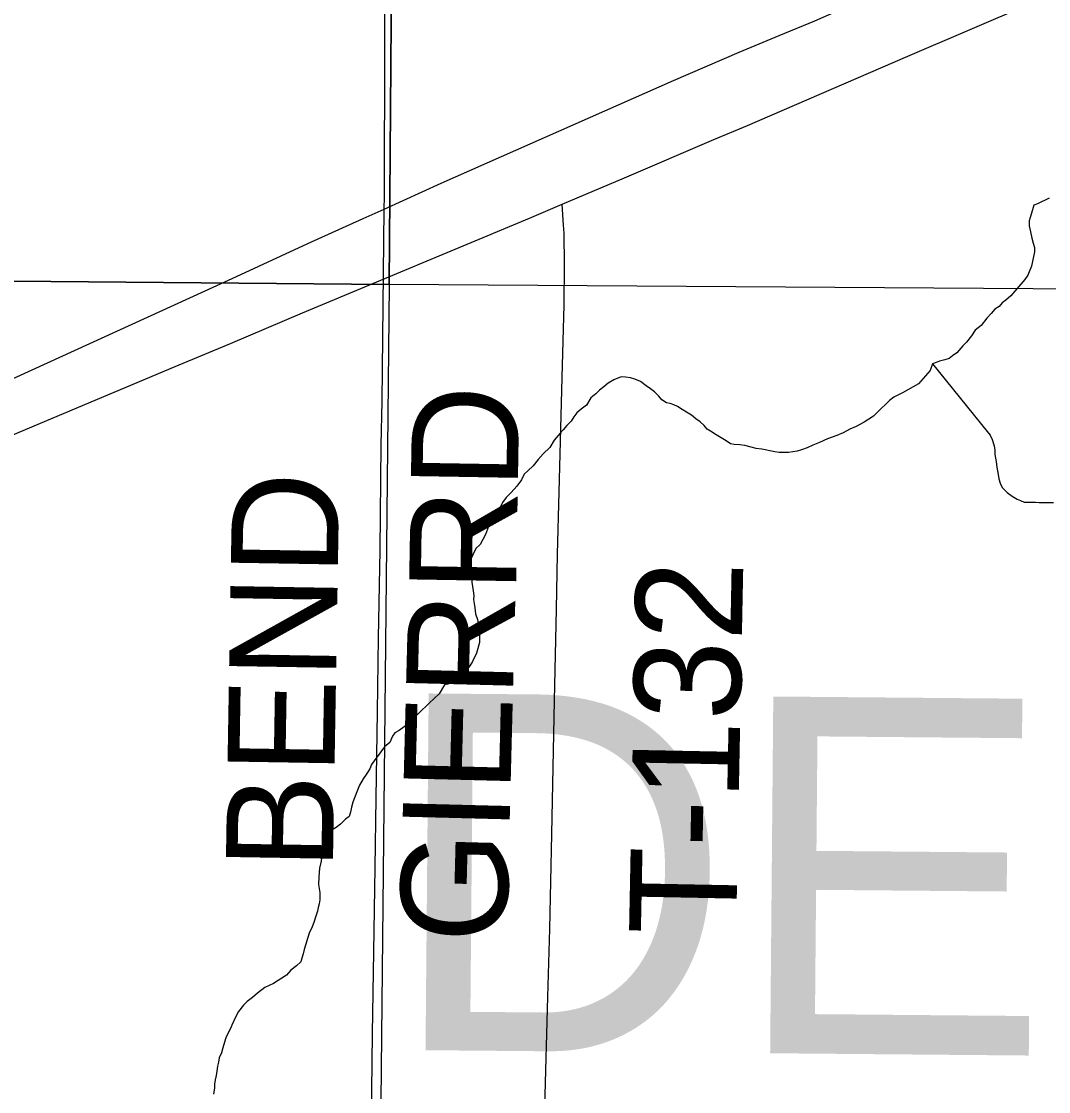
# Model space of a CAD drawing. Extents: x 2.4 to 73.1, y 4.5 to 25.6.
# Drawn here: x 44.4767 to 44.7493, y 21.9084 to 22.1925 of the extents above; entities that cross this region are included whole.
import ezdxf

# ---------------------------------------------------------------- set-up
doc = ezdxf.new("R2010")
doc.units = 0
for name, color, linetype in [('GM_X_County_Road', 7, 'Continuous'), ('GM_X_County_Road_Text', 7, 'Continuous'), ('GM_X_County_Text', 7, 'Continuous'), ('GM_X_Minor_River', 7, 'Continuous'), ('GM_X_Section', 7, 'Continuous'), ('GM_X_Township_Road', 7, 'Continuous'), ('GM_X_Township_Road_Text', 7, 'Continuous')]:
    doc.layers.add(name, color=color, linetype=linetype)

msp = doc.modelspace()

# ---------------------------------------------------------------- linework, layer by layer
at = {"layer": 'GM_X_County_Road'}
for points in [[(44.57298, 22.14262), (44.57302, 22.14597), (44.57311, 22.18638), (44.57321, 22.22087), (44.5734, 22.25041), (44.57352, 22.26999), (44.57342, 22.29579), (44.5734, 22.31413), (44.57361, 22.33246), (44.57356, 22.3452), (44.57371, 22.35638), (44.5738, 22.36757), (44.57398, 22.39368), (44.57412, 22.40642), (44.57421, 22.42041), (44.57443, 22.44414), (44.57463, 22.46206), (44.57505, 22.50837), (44.57527, 22.5351), (44.57572, 22.5724), (44.57608, 22.59562), (44.57622, 22.61654), (44.57628, 22.6216)], [(44.57298, 22.14262), (44.58808, 22.14948), (44.63157, 22.16874), (44.64976, 22.1768), (44.66719, 22.18429), (44.67782, 22.18868), (44.68728, 22.19264), (44.71201, 22.20358), (44.72085, 22.20739), (44.73348, 22.21337), (44.74269, 22.21789), (44.74715, 22.22007), (44.74986, 22.22156), (44.75711, 22.22575), (44.76893, 22.23263), (44.79244, 22.2466), (44.80432, 22.25399), (44.82008, 22.26338), (44.82303, 22.26517)], [(44.62022, 22.1439), (44.63676, 22.15092), (44.66047, 22.1611), (44.66934, 22.16485), (44.71128, 22.183), (44.74504, 22.19735), (44.77276, 22.20921), (44.78304, 22.21363), (44.7959, 22.21913), (44.81621, 22.22778), (44.83223, 22.23459), (44.86185, 22.24752), (44.87103, 22.25157)], [(44.11329, 21.93085), (44.1405, 21.94215), (44.16309, 21.95176), (44.17395, 21.9564), (44.19313, 21.96454), (44.21691, 21.97456), (44.25046, 21.9886), (44.27537, 21.99911), (44.28569, 22.00344), (44.29488, 22.00725), (44.3069, 22.01234), (44.32983, 22.02197), (44.3439, 22.02781), (44.36339, 22.03597), (44.382, 22.04385), (44.41728, 22.0586), (44.42762, 22.06286), (44.45106, 22.07288), (44.48515, 22.08724), (44.51755, 22.10081), (44.53217, 22.10694), (44.55134, 22.11508), (44.61158, 22.14023), (44.62022, 22.1439)], [(44.32147, 22.02782), (44.32794, 22.03067), (44.36474, 22.04735), (44.38595, 22.05704), (44.41024, 22.06819), (44.41953, 22.07255), (44.43763, 22.08081), (44.53264, 22.12421), (44.55268, 22.13346), (44.56742, 22.1401), (44.57298, 22.14262)], [(44.568, 21.61921), (44.56828, 21.67542), (44.5684, 21.71614), (44.56854, 21.73261), (44.5685, 21.74381), (44.56852, 21.75188), (44.56867, 21.76898), (44.56879, 21.77955), (44.56882, 21.7895), (44.56894, 21.8041), (44.56895, 21.83674), (44.56934, 21.88398), (44.56969, 21.90853), (44.56986, 21.92376), (44.57023, 21.94551), (44.5706, 21.9679), (44.57081, 21.98623), (44.57116, 22.00922), (44.5715, 22.0288), (44.57194, 22.0521), (44.5722, 22.08008), (44.57243, 22.09157), (44.57298, 22.14262)]]:
    msp.add_lwpolyline(points, dxfattribs=at)
at = {"layer": 'GM_X_Minor_River'}
for points in [[(44.74939, 22.14549), (44.74632, 22.14402), (44.74537, 22.14366), (44.74476, 22.14158), (44.74436, 22.14044), (44.74416, 22.13949), (44.74414, 22.13817), (44.7445, 22.13664), (44.74485, 22.13492), (44.74521, 22.13359), (44.74557, 22.13244), (44.74555, 22.1313), (44.74515, 22.1296), (44.74473, 22.12752), (44.74414, 22.12601), (44.74374, 22.12506), (44.74296, 22.12393), (44.73928, 22.11962), (44.73793, 22.1185), (44.73697, 22.11776), (44.7362, 22.11682), (44.73504, 22.11608), (44.73408, 22.11496), (44.73291, 22.11364), (44.73136, 22.11177), (44.72982, 22.11046), (44.72885, 22.10896), (44.72749, 22.10727), (44.72652, 22.10633), (44.72497, 22.10446), (44.72382, 22.10372), (44.72286, 22.10297), (44.72171, 22.10261), (44.72037, 22.10225), (44.71942, 22.10189), (44.71846, 22.10152), (44.71786, 22.09982), (44.71476, 22.09626), (44.71054, 22.09386), (44.70824, 22.09275), (44.70709, 22.09182), (44.70612, 22.09089), (44.70477, 22.08958), (44.70284, 22.08771), (44.70034, 22.08604), (44.69823, 22.08493), (44.69651, 22.0842), (44.69478, 22.08328), (44.69306, 22.08254), (44.69057, 22.08163), (44.68846, 22.08072), (44.68674, 22.07998), (44.68521, 22.07925), (44.68368, 22.0787), (44.68253, 22.07834), (44.68139, 22.07817), (44.68024, 22.078), (44.67872, 22.07802), (44.67777, 22.07804), (44.67663, 22.07824), (44.67322, 22.07887), (44.6717, 22.07908), (44.67038, 22.07948), (44.66867, 22.07989), (44.66734, 22.0801), (44.66582, 22.08013), (44.66487, 22.08033), (44.66375, 22.08111), (44.66243, 22.08189), (44.66111, 22.08267), (44.6596, 22.08365), (44.65866, 22.08423), (44.65791, 22.08519), (44.65679, 22.08616), (44.65566, 22.08694), (44.65453, 22.08791), (44.65321, 22.08869), (44.65209, 22.08946), (44.65077, 22.09025), (44.64982, 22.09064), (44.64888, 22.09104), (44.64793, 22.09124), (44.64661, 22.09202), (44.64586, 22.09298), (44.64474, 22.09414), (44.64361, 22.09492), (44.64248, 22.0957), (44.64098, 22.09686), (44.63947, 22.09745), (44.63833, 22.09785), (44.63701, 22.09806), (44.63586, 22.09808), (44.63395, 22.09735), (44.63242, 22.09643), (44.63126, 22.09549), (44.6301, 22.09456), (44.62914, 22.09363), (44.62779, 22.09251), (44.62662, 22.09063)], [(44.71846, 22.10152), (44.73301, 22.08362), (44.73376, 22.08266), (44.73431, 22.08151), (44.73485, 22.07979), (44.73503, 22.07865), (44.73501, 22.07751), (44.73518, 22.07656), (44.73536, 22.0756), (44.73552, 22.07408), (44.7357, 22.07313), (44.73587, 22.07217), (44.73605, 22.07103), (44.73641, 22.06989), (44.73696, 22.06874), (44.73827, 22.06739), (44.73959, 22.06642), (44.74091, 22.06563), (44.74185, 22.06524), (44.7428, 22.06484), (44.74584, 22.0648), (44.74679, 22.06478), (44.74812, 22.06476), (44.74926, 22.06474), (44.75059, 22.06472)], [(44.62662, 22.09063), (44.62527, 22.08951), (44.62411, 22.08858), (44.62334, 22.08745), (44.62256, 22.08632), (44.6214, 22.0852), (44.62043, 22.08408), (44.61966, 22.08314), (44.6181, 22.08126), (44.61693, 22.07938), (44.61519, 22.0777), (44.61384, 22.0762), (44.61248, 22.07451), (44.61113, 22.0732), (44.61016, 22.07227), (44.60938, 22.07076), (44.60821, 22.06907), (44.60666, 22.06738), (44.60531, 22.06608), (44.60434, 22.06476), (44.60335, 22.0625), (44.6018, 22.06005), (44.60063, 22.05836), (44.59983, 22.05628), (44.59846, 22.05364), (44.5973, 22.05252), (44.59651, 22.05082), (44.59593, 22.04969), (44.59572, 22.04856), (44.59589, 22.04722), (44.59606, 22.04589), (44.59623, 22.04456), (44.59621, 22.04361), (44.59638, 22.04247), (44.59656, 22.04132), (44.59673, 22.03999), (44.59671, 22.03904), (44.59688, 22.0379), (44.59705, 22.03676), (44.59722, 22.03523), (44.59777, 22.0337), (44.59794, 22.03275), (44.59812, 22.0318), (44.59829, 22.03047), (44.59826, 22.02895), (44.59824, 22.02762), (44.59744, 22.02478), (44.59645, 22.02251), (44.59567, 22.02139), (44.5949, 22.02045), (44.59355, 22.01952), (44.5924, 22.01878), (44.59143, 22.01746), (44.58989, 22.01654), (44.58894, 22.01636), (44.58757, 22.01392), (44.58487, 22.01149), (44.58216, 22.00887), (44.57926, 22.00588), (44.57695, 22.0042), (44.5758, 22.00365), (44.57522, 22.00271), (44.57443, 22.00101), (44.57308, 21.99989), (44.57211, 21.99858), (44.57036, 21.99614), (44.56959, 21.9952), (44.56919, 21.99407), (44.56821, 21.99256), (44.56743, 21.99143), (44.56646, 21.98974), (44.56587, 21.98842), (44.56507, 21.98634), (44.56467, 21.98521), (44.56427, 21.98388), (44.56406, 21.98256), (44.56366, 21.98142), (44.5627, 21.98068), (44.56135, 21.97937), (44.56019, 21.97844), (44.55827, 21.97733), (44.55767, 21.97525), (44.55708, 21.97374), (44.55667, 21.97222), (44.55647, 21.97128), (44.55625, 21.96957), (44.55584, 21.96768), (44.55562, 21.9654), (44.55558, 21.96331), (44.55593, 21.96121), (44.5559, 21.95932), (44.55569, 21.95818), (44.55549, 21.95723), (44.55528, 21.95628), (44.55488, 21.95496), (44.55428, 21.95326), (44.55389, 21.95213), (44.5531, 21.95043), (44.5527, 21.9493), (44.5521, 21.94722), (44.5517, 21.94608)], [(44.5517, 21.94608), (44.55149, 21.94494), (44.55109, 21.94381), (44.55089, 21.94286), (44.54973, 21.94174), (44.54819, 21.94063), (44.54703, 21.93932), (44.54357, 21.93709), (44.54242, 21.93654), (44.54127, 21.93599), (44.53934, 21.9345), (44.538, 21.93338), (44.53665, 21.93226), (44.53568, 21.93132), (44.53432, 21.92964), (44.53354, 21.92813), (44.53255, 21.92605), (44.53216, 21.92511), (44.53157, 21.92398), (44.53098, 21.92266), (44.53058, 21.92153), (44.53018, 21.92001), (44.52978, 21.91869), (44.52919, 21.91737), (44.52898, 21.91623), (44.52877, 21.91509), (44.52856, 21.91377), (44.52835, 21.91263), (44.52814, 21.91149), (44.52794, 21.91036), (44.52792, 21.90941), (44.5277, 21.9077)]]:
    msp.add_lwpolyline(points, dxfattribs=at)
at = {"layer": 'GM_X_Section'}
for points in [[(44.57812, 22.62268), (44.57426, 22.12264), (44.07537, 22.12704), (44.09218, 22.62982)], [(45.07479, 22.6197), (45.07372, 22.11924), (44.57426, 22.12264), (44.57812, 22.62268)], [(44.07537, 22.12704), (44.57426, 22.12264), (44.5692, 21.61965), (44.55556, 21.61976), (44.06542, 21.62551)]]:
    msp.add_lwpolyline(points, close=True, dxfattribs=at)
at = {"layer": 'GM_X_Township_Road'}
msp.add_lwpolyline([(44.61464, 21.84841), (44.61483, 21.85984), (44.61542, 21.89093), (44.61573, 21.9074), (44.61636, 21.93352), (44.61689, 21.95155), (44.6175, 21.97673), (44.61814, 22.01217), (44.61866, 22.03642), (44.61901, 22.05103), (44.61938, 22.06751), (44.62018, 22.09797), (44.62074, 22.11724), (44.62085, 22.12781), (44.62074, 22.13621), (44.6206, 22.13838), (44.62022, 22.1439)], dxfattribs=at)

# ---------------------------------------------------------------- texts
at = {"layer": 'GM_X_County_Road_Text'}
msp.add_text('BEND', height=0.028409, rotation=89.0408, dxfattribs=at).set_placement((44.55934, 21.96708))
at = {"layer": 'GM_X_County_Text'}
msp.add_text('DEFIANCE COUNTY', height=0.094697, rotation=359.4936, dxfattribs=at).set_placement((44.57356, 21.91946))
at = {"layer": 'GM_X_Township_Road_Text'}
for s, rotation, p in [('RD', 89.028, (44.60796, 22.04075)), ('T-132', 88.8765, (44.66634, 21.94978)), ('GIER', 88.5392, (44.60545, 21.94759))]:
    msp.add_text(s, height=0.028409, rotation=rotation, dxfattribs=at).set_placement(p)

doc.saveas('drawing.dxf')
